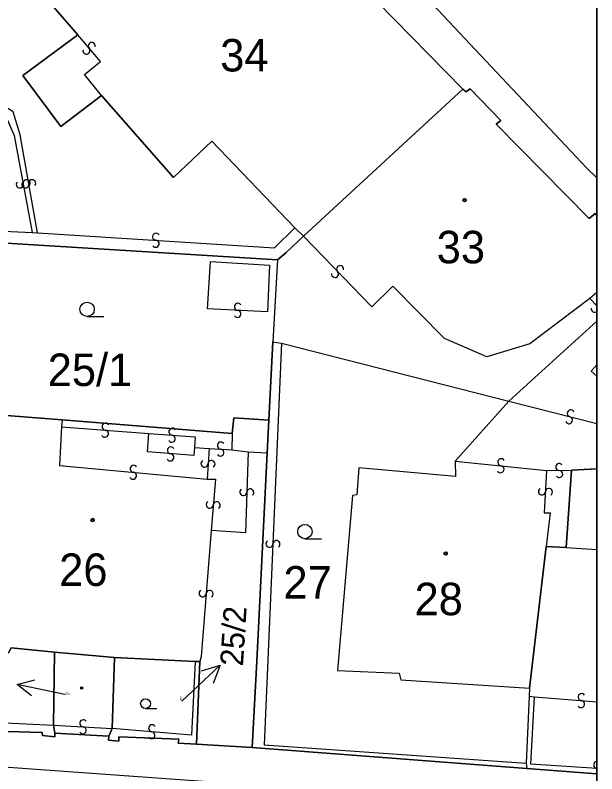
# Model space of a CAD drawing. Extents: x -600309 to -598967, y -1161267 to -1160292.
# Drawn here: x -598997.55 to -598967.11, y -1160929.6 to -1160889.91 of the extents above; entities that cross this region are included whole.
import ezdxf

# ---------------------------------------------------------------- set-up
doc = ezdxf.new("R2010")
doc.units = 0
for name, color, linetype in [('Level 1', 7, 'Continuous'), ('Level 13', 7, 'Continuous'), ('Level 3', 7, 'Continuous'), ('Level 4', 7, 'Continuous'), ('Level 5', 7, 'Continuous'), ('Level 57', 7, 'Continuous'), ('Level 60', 7, 'Continuous'), ('Vrstva 60', 7, 'Continuous'), ('Vrstva 63', 7, 'Continuous')]:
    doc.layers.add(name, color=color, linetype=linetype)

msp = doc.modelspace()

# ---------------------------------------------------------------- linework, layer by layer
at = {"layer": 'Level 1'}
for p, q in [((-598971.71, -1160910.11), (-598967.108, -1160905.922)), ((-598967.108, -1160913.643), (-598968.43, -1160913.72)), ((-598970.77, -1160929.33), (-598967.108, -1160929.594))]:
    msp.add_line(p, q, dxfattribs=at)
for points in [[(-598974.12, -1160893.77), (-598978.6, -1160889.21), (-598978.39, -1160889.06), (-598980.6, -1160886.72), (-598980.84, -1160886.92), (-598984.33, -1160883.04)], [(-598994.27, -1160890.94), (-598996.37, -1160888.51), (-598995.16, -1160887.48)], [(-598993.03, -1160894.11), (-598995.16, -1160895.73), (-598997.15, -1160893.06), (-598994.27, -1160890.94)], [(-598982.46, -1160901.47), (-598974.12, -1160893.77)], [(-598967.108, -1160900.384), (-598967.2, -1160900.29), (-598967.51, -1160900.54), (-598972.37, -1160895.6), (-598972.13, -1160895.41), (-598973.73, -1160893.76), (-598973.95, -1160893.92), (-598974.12, -1160893.77)], [(-598982.92, -1160901.03), (-598987.26, -1160896.5), (-598989.27, -1160898.4), (-598993.03, -1160894.11)], [(-598982.46, -1160901.47), (-598982.92, -1160901.03)], [(-598983.82, -1160902.7), (-598983.39, -1160902.34), (-598982.46, -1160901.47)], [(-599000.02, -1160901.71), (-598983.82, -1160902.7)], [(-598983.82, -1160902.7), (-598984.06, -1160906.99)], [(-598984.06, -1160906.99), (-598984.27, -1160911.1)], [(-598984.06, -1160906.99), (-598983.61, -1160907.06)], [(-598983.61, -1160907.06), (-598971.71, -1160910.11)], [(-598971.71, -1160910.11), (-598974.52, -1160913.24)], [(-598995.09, -1160911.07), (-598999.14, -1160910.77), (-599000.18, -1160923.17), (-598997.9, -1160923.27), (-598997.77, -1160923.01), (-598995.5, -1160923.23)], [(-598986.19, -1160911.79), (-598995.09, -1160911.07)], [(-598984.27, -1160911.1), (-598986.11, -1160910.98), (-598986.19, -1160911.79)], [(-598984.27, -1160911.1), (-598984.37, -1160912.8)], [(-598984.37, -1160912.8), (-598984.91, -1160923.71), (-598985.14, -1160928.23)], [(-598974.52, -1160913.24), (-598974.5, -1160914.05), (-598979.57, -1160913.59), (-598979.67, -1160915), (-598979.89, -1160915.03), (-598980.68, -1160924.2), (-598977.45, -1160924.33), (-598977.37, -1160924.69), (-598970.63, -1160925.12)], [(-598968.43, -1160913.72), (-598968.71, -1160917.75)], [(-598969.76, -1160917.7), (-598970.63, -1160925.12)], [(-598968.71, -1160917.75), (-598969.76, -1160917.7)], [(-598995.5, -1160923.23), (-598995.54, -1160927.05)], [(-598995.5, -1160923.23), (-598992.36, -1160923.52)], [(-598992.47, -1160927.23), (-598992.36, -1160923.52)], [(-598992.36, -1160923.52), (-598988.14, -1160923.73)], [(-598988.14, -1160923.73), (-598987.89, -1160923.73)], [(-598987.89, -1160923.73), (-598988.07, -1160928.04)], [(-598970.63, -1160925.12), (-598970.65, -1160925.54)], [(-598970.65, -1160925.54), (-598970.81, -1160929.04)], [(-599002.52, -1160927.29), (-599002.02, -1160927.33), (-599002.01, -1160927.11), (-598999.27, -1160927.29), (-598999.26, -1160927.52), (-598998.57, -1160927.52), (-598998.58, -1160927.37), (-598996.14, -1160927.43), (-598996.12, -1160927.6), (-598995.47, -1160927.67), (-598995.48, -1160927.48)], [(-598995.54, -1160927.05), (-598995.48, -1160927.48)], [(-598992.65, -1160927.63), (-598992.47, -1160927.23)], [(-598995.48, -1160927.48), (-598992.65, -1160927.63)], [(-598992.65, -1160927.63), (-598992.66, -1160927.84), (-598992.12, -1160927.9), (-598992.12, -1160927.67), (-598988.99, -1160927.79), (-598989.02, -1160927.99), (-598988.07, -1160928.04)], [(-598988.07, -1160928.04), (-598985.14, -1160928.23)], [(-598985.14, -1160928.23), (-598970.77, -1160929.33)], [(-598970.81, -1160929.04), (-598970.77, -1160929.33)]]:
    msp.add_lwpolyline(points, dxfattribs=at)
at = {"layer": 'Level 13'}
for centre, start, end in [((-598993.821, -1160891.759), 167.9401, 40.0381), ((-598993.54, -1160891.521), 347.7256, 220.3156), ((-598997.311, -1160898.763), 137.6619, 10.2519), ((-598997.022, -1160898.76), 137.3424, 9.4404), ((-598996.948, -1160898.698), 317.8764, 189.9743), ((-598996.659, -1160898.699), 317.1279, 189.718), ((-598990.177, -1160901.496), 33.7303, 265.8283), ((-598990.203, -1160901.864), 213.5158, 86.1058), ((-598980.547, -1160903.193), 351.2113, 223.8013), ((-598980.814, -1160903.447), 171.4258, 43.5238), ((-598985.9, -1160905.166), 34.2413, 266.8313), ((-598966.955, -1160905.014), 146.2039, 213.7961), ((-598985.921, -1160905.534), 214.4557, 86.5537), ((-598967.224, -1160905.266), 170.7262, 308.8468), ((-598968.473, -1160910.742), 23.2311, 255.329), ((-598968.566, -1160911.098), 203.0166, 75.6066), ((-598992.824, -1160911.436), 32.9932, 265.0912), ((-598989.325, -1160911.696), 33.3378, 265.4358), ((-598992.855, -1160911.803), 212.7787, 85.3687), ((-598989.354, -1160912.064), 213.1234, 85.7134), ((-598986.786, -1160912.426), 33.5267, 265.6247), ((-598989.405, -1160912.677), 32.6691, 265.2591), ((-598986.813, -1160912.794), 213.3122, 85.9022), ((-598989.436, -1160913.044), 212.8835, 84.9815), ((-598972.109, -1160913.297), 31.5198, 263.6178), ((-598991.351, -1160913.636), 32.1181, 264.2161), ((-598987.644, -1160913.367), 123.2497, 355.8397), ((-598987.276, -1160913.394), 303.4642, 175.5622), ((-598972.15, -1160913.663), 211.3053, 83.8953), ((-598969.08, -1160913.546), 37.8101, 269.9081), ((-598991.388, -1160914.003), 211.9036, 84.4936), ((-598969.079, -1160913.914), 217.5956, 90.1856), ((-598985.246, -1160914.877), 305.6166, 177.7146), ((-598969.984, -1160914.829), 124.0502, 356.6402), ((-598969.616, -1160914.852), 304.2647, 176.3627), ((-598985.614, -1160914.864), 125.4021, 357.9921), ((-598987.373, -1160915.513), 122.2531, 354.8431), ((-598987.006, -1160915.547), 302.4676, 174.5656), ((-598984.244, -1160917.561), 124.6794, 357.2694), ((-598983.876, -1160917.58), 304.8938, 176.9918), ((-598987.743, -1160920.155), 122.7397, 355.3297), ((-598987.376, -1160920.186), 302.9541, 175.0521), ((-598967.903, -1160925.586), 32.7059, 264.8039), ((-598967.936, -1160925.953), 212.4914, 85.0814), ((-598993.988, -1160926.956), 34.0172, 266.1152), ((-598994.012, -1160927.324), 213.8028, 86.3928), ((-598990.417, -1160927.584), 212.6891, 84.7871), ((-598990.384, -1160927.217), 32.4746, 265.0646), ((-598967.088, -1160929.136), 96.4441, 263.5559)]:
    msp.add_arc(centre, 0.184, start, end, dxfattribs=at)
at = {"layer": 'Level 3'}
for p, q in [((-598967.108, -1160904.407), (-598967.48, -1160904.73)), ((-598967.48, -1160904.73), (-598967.108, -1160905.121)), ((-598971.71, -1160910.11), (-598967.108, -1160911.269)), ((-598968.71, -1160917.75), (-598967.108, -1160917.87)), ((-598970.37, -1160925.57), (-598967.108, -1160925.836))]:
    msp.add_line(p, q, dxfattribs=at)
for points in [[(-599044.45, -1160775.03), (-599042.71, -1160778.18), (-599027.74, -1160805.48), (-599010.55, -1160837.55), (-598995.06, -1160866.56), (-598990.88, -1160872.86), (-598987.65, -1160876.63), (-598967.63, -1160897.91), (-598967.108, -1160898.408)], [(-598993.03, -1160894.11), (-598993.92, -1160893.01), (-598993.08, -1160892.33), (-598994.27, -1160890.94)], [(-598996.39, -1160901.29), (-598997.29, -1160896.17), (-598997.66, -1160894.96), (-598998.64, -1160894.36), (-598998.61, -1160892.82)], [(-599001.6, -1160893.64), (-599002.03, -1160894), (-599001.37, -1160894.35), (-599000.21, -1160893.52), (-598999.02, -1160893.28), (-598999.03, -1160894.68), (-598998.02, -1160895.24), (-598997.6, -1160896.2), (-598996.66, -1160901.27)], [(-599017.3, -1160900.32), (-598996.66, -1160901.27)], [(-598996.39, -1160901.29), (-598983.98, -1160902.08), (-598982.92, -1160901.03)], [(-598996.66, -1160901.27), (-598996.39, -1160901.29)], [(-598967.48, -1160904.73), (-598970.61, -1160907.1), (-598972.87, -1160907.79), (-598975.08, -1160906.82), (-598977.78, -1160904.08), (-598978.89, -1160905.16), (-598982.46, -1160901.47)], [(-599000.02, -1160901.71), (-599002, -1160926.74), (-598995.54, -1160927.05)], [(-598987.33, -1160902.79), (-598984.24, -1160902.98), (-598984.34, -1160905.43), (-598987.48, -1160905.27), (-598987.33, -1160902.79)], [(-598983.61, -1160907.06), (-598984.52, -1160928.08), (-598970.81, -1160929.04)], [(-598967.108, -1160908.199), (-598967.4, -1160908.54), (-598967.108, -1160908.788)], [(-598995.09, -1160911.07), (-598995.12, -1160911.45)], [(-598995.12, -1160911.45), (-598995.23, -1160913.47), (-598987.51, -1160914.18)], [(-598995.12, -1160911.45), (-598990.55, -1160911.8)], [(-598988.17, -1160912.52), (-598988.21, -1160912.95), (-598990.63, -1160912.76), (-598990.55, -1160911.8)], [(-598990.55, -1160911.8), (-598988.14, -1160911.97), (-598988.17, -1160912.52)], [(-598986.19, -1160911.79), (-598986.21, -1160912.65)], [(-598988.17, -1160912.52), (-598987.4, -1160912.57)], [(-598987.4, -1160912.57), (-598987.51, -1160914.18)], [(-598987.4, -1160912.57), (-598986.21, -1160912.65)], [(-598986.21, -1160912.65), (-598985.36, -1160912.75)], [(-598985.36, -1160912.75), (-598985.49, -1160916.99), (-598987.3, -1160916.87)], [(-598985.36, -1160912.75), (-598984.37, -1160912.8)], [(-598974.52, -1160913.24), (-598969.74, -1160913.73)], [(-598969.74, -1160913.73), (-598969.86, -1160915.94), (-598969.55, -1160915.95), (-598969.76, -1160917.7)], [(-598969.74, -1160913.73), (-598968.43, -1160913.72)], [(-598987.51, -1160914.18), (-598987.07, -1160914.19), (-598987.3, -1160916.87)], [(-598987.3, -1160916.87), (-598987.81, -1160923.47), (-598987.89, -1160923.73)], [(-598988.14, -1160923.73), (-598988.32, -1160927.57), (-598992.47, -1160927.23)], [(-598967.108, -1160931.479), (-599062.66, -1160924.62), (-599069.81, -1160924.08)], [(-598970.65, -1160925.54), (-598970.37, -1160925.57)], [(-598967.108, -1160929.314), (-598970.57, -1160929.1), (-598970.37, -1160925.57)], [(-598995.54, -1160927.05), (-598992.47, -1160927.23)]]:
    msp.add_lwpolyline(points, dxfattribs=at)
at = {"layer": 'Level 5'}
for p, q in [((-598993.79, -1160905.67), (-598992.915, -1160905.67)), ((-598982.39, -1160917.3), (-598981.515, -1160917.3)), ((-598990.73, -1160926.18), (-598990.135, -1160926.18))]:
    msp.add_line(p, q, dxfattribs=at)
for centre, radius in [((-598974.03, -1160899.58), 0.09), ((-598974.03, -1160899.58), 0.0521), ((-598993.79, -1160905.295), 0.375), ((-598993.5, -1160916.32), 0.09), ((-598993.5, -1160916.32), 0.0521), ((-598982.39, -1160916.925), 0.375), ((-598975.02, -1160918.07), 0.09), ((-598975.02, -1160918.07), 0.0521), ((-598994.08, -1160925.11), 0.0612), ((-598994.08, -1160925.11), 0.0354), ((-598990.73, -1160925.925), 0.255)]:
    msp.add_circle(centre, radius, dxfattribs=at)
at = {"layer": 'Level 57'}
for p, q in [((-598988.83, -1160925.79), (-598986.828, -1160923.915)), ((-598994.95, -1160925.45), (-598997.45, -1160924.92))]:
    msp.add_line(p, q, dxfattribs=at)
for points in [[(-598987.808, -1160924.206), (-598986.828, -1160923.915), (-598987.183, -1160924.873)], [(-598996.705, -1160925.513), (-598997.45, -1160924.92), (-598996.528, -1160924.68)]]:
    msp.add_lwpolyline(points, dxfattribs=at)
at = {"layer": 'Level 60'}
for points in [[(-598978.6, -1160889.21), (-598974.12, -1160893.77), (-598982.46, -1160901.47), (-598982.92, -1160901.03), (-598987.26, -1160896.5), (-598989.27, -1160898.4), (-598993.03, -1160894.11), (-598995.16, -1160895.73), (-598997.15, -1160893.06), (-598994.27, -1160890.94), (-598996.37, -1160888.51), (-598995.16, -1160887.48), (-598996.15, -1160886.36), (-598993.62, -1160884.17), (-598994.41, -1160883.21), (-598992.26, -1160881.4), (-598990.6, -1160883.49), (-598990.24, -1160883.89), (-598986.62, -1160880.63), (-598984.33, -1160883.04), (-598980.84, -1160886.92), (-598980.6, -1160886.72), (-598978.39, -1160889.06)], [(-598970.77, -1160929.33), (-598985.14, -1160928.23), (-598984.91, -1160923.71), (-598984.37, -1160912.8), (-598984.27, -1160911.1), (-598984.06, -1160906.99), (-598983.61, -1160907.06), (-598971.71, -1160910.11), (-598974.52, -1160913.24), (-598974.5, -1160914.05), (-598979.57, -1160913.59), (-598979.67, -1160915), (-598979.89, -1160915.03), (-598980.68, -1160924.2), (-598977.45, -1160924.33), (-598977.37, -1160924.69), (-598970.63, -1160925.12), (-598970.65, -1160925.54), (-598970.81, -1160929.04)], [(-598985.14, -1160928.23), (-598988.07, -1160928.04), (-598987.89, -1160923.73), (-598988.14, -1160923.73), (-598992.36, -1160923.52), (-598995.5, -1160923.23), (-598997.77, -1160923.01), (-598997.9, -1160923.27), (-599000.18, -1160923.17), (-598999.14, -1160910.77), (-598995.09, -1160911.07), (-598986.19, -1160911.79), (-598986.11, -1160910.98), (-598984.27, -1160911.1), (-598984.37, -1160912.8), (-598984.91, -1160923.71)], [(-598992.65, -1160927.63), (-598995.48, -1160927.48), (-598995.54, -1160927.05), (-598995.5, -1160923.23), (-598992.36, -1160923.52), (-598992.47, -1160927.23)], [(-598992.66, -1160927.84), (-598992.65, -1160927.63), (-598992.47, -1160927.23), (-598992.36, -1160923.52), (-598988.14, -1160923.73), (-598987.89, -1160923.73), (-598988.07, -1160928.04), (-598989.02, -1160927.99), (-598988.99, -1160927.79), (-598992.12, -1160927.67), (-598992.12, -1160927.9)]]:
    msp.add_lwpolyline(points, close=True, dxfattribs=at)
for points in [[(-598996.37, -1160888.51), (-598994.27, -1160890.94), (-598997.15, -1160893.06), (-598995.16, -1160895.73), (-598993.03, -1160894.11), (-598989.27, -1160898.4), (-598987.26, -1160896.5), (-598982.92, -1160901.03), (-598982.46, -1160901.47), (-598983.39, -1160902.34), (-598983.82, -1160902.7), (-599000.02, -1160901.71), (-599000.49, -1160901.67), (-599017.01, -1160900.78)], [(-599000.02, -1160901.71), (-598983.82, -1160902.7), (-598984.06, -1160906.99), (-598984.27, -1160911.1), (-598986.11, -1160910.98), (-598986.19, -1160911.79), (-598995.09, -1160911.07), (-598999.14, -1160910.77)], [(-598997.77, -1160923.01), (-598995.5, -1160923.23), (-598995.54, -1160927.05), (-598995.48, -1160927.48), (-598995.47, -1160927.67), (-598996.12, -1160927.6), (-598996.14, -1160927.43), (-598998.58, -1160927.37)]]:
    msp.add_lwpolyline(points, dxfattribs=at)
at = {"layer": 'Vrstva 60'}
for points in [[(-598978.6, -1160889.21), (-598974.12, -1160893.77), (-598973.95, -1160893.92), (-598973.73, -1160893.76), (-598972.13, -1160895.41), (-598972.37, -1160895.6), (-598967.51, -1160900.54), (-598967.2, -1160900.29), (-598967.108, -1160900.384), (-598967.108, -1160884.839)], [(-598967.108, -1160940.501), (-598967.108, -1160929.594), (-598970.77, -1160929.33), (-598985.14, -1160928.23), (-598988.07, -1160928.04), (-598989.02, -1160927.99), (-598988.99, -1160927.79), (-598992.12, -1160927.67), (-598992.12, -1160927.9), (-598992.66, -1160927.84), (-598992.65, -1160927.63), (-598995.48, -1160927.48), (-598995.47, -1160927.67), (-598996.12, -1160927.6), (-598996.14, -1160927.43), (-598998.58, -1160927.37)]]:
    msp.add_lwpolyline(points, dxfattribs=at)
for points in [[(-598967.108, -1160905.922), (-598967.108, -1160900.384), (-598967.2, -1160900.29), (-598967.51, -1160900.54), (-598972.37, -1160895.6), (-598972.13, -1160895.41), (-598973.73, -1160893.76), (-598973.95, -1160893.92), (-598974.12, -1160893.77), (-598982.46, -1160901.47), (-598983.39, -1160902.34), (-598983.82, -1160902.7), (-598984.06, -1160906.99), (-598983.61, -1160907.06), (-598971.71, -1160910.11)], [(-598967.108, -1160913.643), (-598967.108, -1160905.922), (-598971.71, -1160910.11), (-598974.52, -1160913.24), (-598974.5, -1160914.05), (-598979.57, -1160913.59), (-598979.67, -1160915), (-598979.89, -1160915.03), (-598980.68, -1160924.2), (-598977.45, -1160924.33), (-598977.37, -1160924.69), (-598970.63, -1160925.12), (-598969.76, -1160917.7), (-598968.71, -1160917.75), (-598968.43, -1160913.72)], [(-598967.108, -1160929.594), (-598967.108, -1160913.643), (-598968.43, -1160913.72), (-598968.71, -1160917.75), (-598969.76, -1160917.7), (-598970.63, -1160925.12), (-598970.65, -1160925.54), (-598970.81, -1160929.04), (-598970.77, -1160929.33)]]:
    msp.add_lwpolyline(points, close=True, dxfattribs=at)
at = {"layer": 'Vrstva 63'}
msp.add_lwpolyline([(-600308.541, -1160292.347), (-598967.108, -1160292.347), (-598967.108, -1161267.031), (-600308.541, -1161267.031)], close=True, dxfattribs=at)

# ---------------------------------------------------------------- texts
at = {"layer": 'Level 4'}
for s, p in [('34', (-598986.82, -1160892.85)), ('33', (-598975.49, -1160902.89)), ('25/1', (-598995.85, -1160909.31)), ('26', (-598995.25, -1160919.77)), ('27', (-598983.51, -1160920.43)), ('28', (-598976.65, -1160921.3))]:
    msp.add_text(s, height=1.7, dxfattribs=at).set_placement(p)
for s, rotation, p in [('25/3', 356.4, (-598994.95, -1160925.45)), ('25/2', 86.4, (-598988.83, -1160925.79))]:
    msp.add_text(s, height=0.1, rotation=rotation, dxfattribs=at).set_placement(p)
at = {"layer": 'Level 57'}
msp.add_text('25/2', height=1.2, rotation=86.4, dxfattribs=at).set_placement((-598985.63, -1160923.99))

doc.saveas('drawing.dxf')
